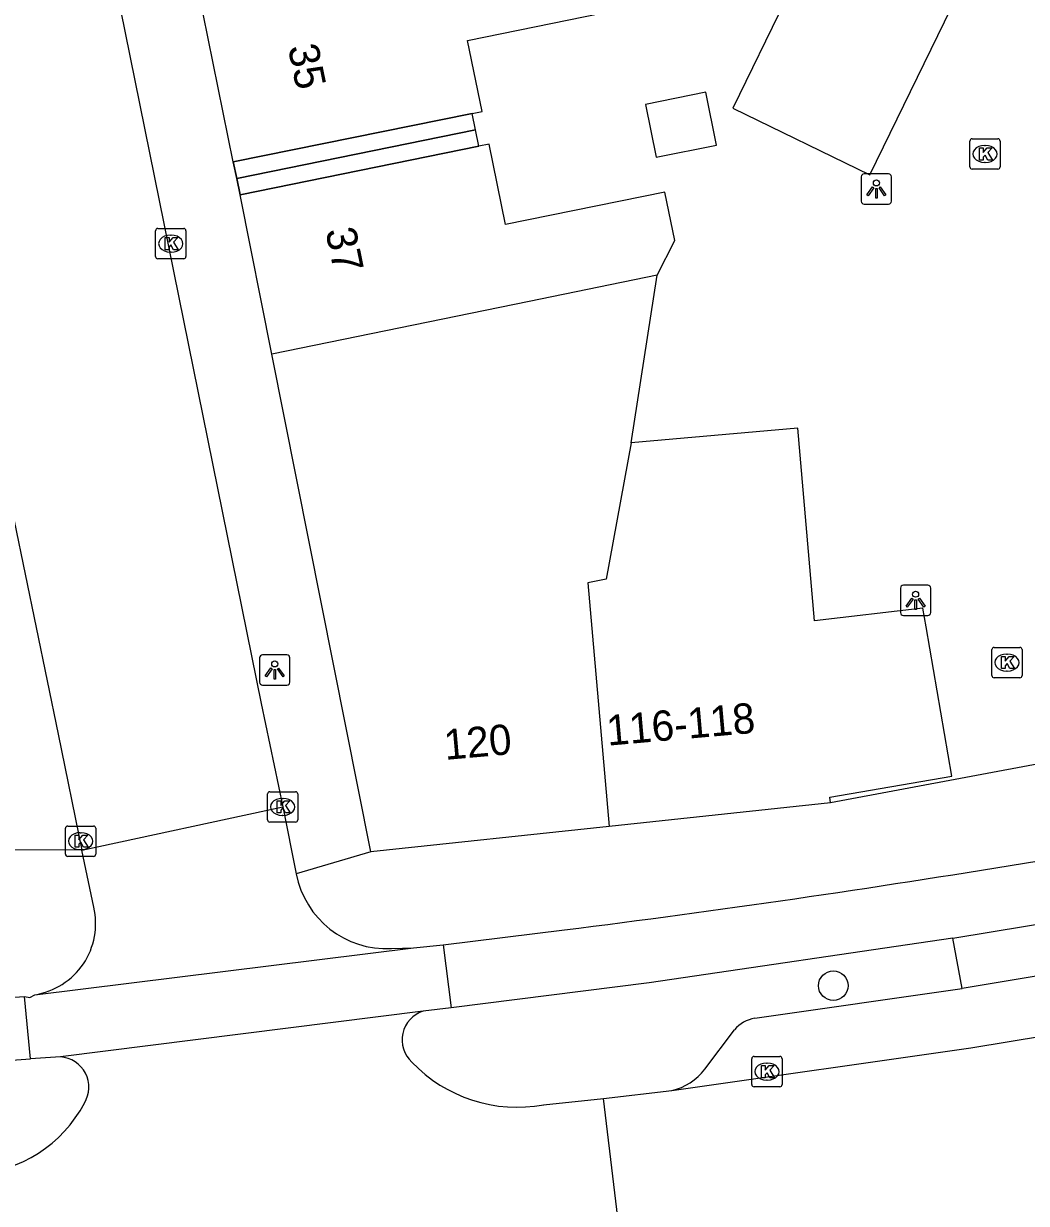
# Model space of a CAD drawing. Extents: x 158087 to 159494, y 382905 to 383981.
# Drawn here: x 158699.34 to 158732.4, y 383141.22 to 383180.12 of the extents above; entities that cross this region are included whole.
import ezdxf

# ---------------------------------------------------------------- set-up
doc = ezdxf.new("R2010")
doc.units = 0
for name, color, linetype in [('IMGEO_Boom', 7, 'Continuous'), ('IMGEO_Fietspad_gesloten', 7, 'Continuous'), ('IMGEO_Fietspad_open', 7, 'Continuous'), ('IMGEO_Kolk', 7, 'Continuous'), ('IMGEO_Lichtpunt', 7, 'Continuous'), ('IMGEO_Pand', 7, 'Continuous'), ('IMGEO_Pand_nummerreeks', 7, 'Continuous'), ('IMGEO_Pand_overbouw', 7, 'Continuous'), ('IMGEO_Parkeervlak_open', 7, 'Continuous'), ('IMGEO_Rijbaan_lokaal_gesloten', 7, 'Continuous'), ('IMGEO_Rijbaan_lokaal_open', 7, 'Continuous'), ('IMGEO_Voetpad_open', 7, 'Continuous')]:
    doc.layers.add(name, color=color, linetype=linetype)

msp = doc.modelspace()

# ---------------------------------------------------------------- linework, layer by layer
at = {"layer": 'IMGEO_Boom'}
msp.add_circle((158726.038, 383148.403), 0.489, dxfattribs=at)
at = {"layer": 'IMGEO_Fietspad_gesloten'}
for points in [[(158729.98, 383149.973), (158737.235, 383151.17)], [(158713.173, 383149.754), (158717.174, 383150.242)], [(158729.98, 383149.973), (158719.964, 383148.495), (158713.435, 383147.668)], [(158713.173, 383149.754), (158713.435, 383147.668)], [(158699.57, 383145.993), (158699.365, 383148.049)]]:
    msp.add_lwpolyline(points, dxfattribs=at)
for centre, radius, start, end in [((158667.522, 383545.45), 398.315, 277.16081, 281.57084), ((158680.687, 383387.539), 240.217, 270.60178, 274.45951), ((158679.689, 383390.783), 245.596, 270.00465, 274.64316)]:
    msp.add_arc(centre, radius, start, end, dxfattribs=at)
at = {"layer": 'IMGEO_Fietspad_open'}
for points in [[(158712.201, 383149.653), (158713.173, 383149.754)], [(158699.365, 383148.049), (158699.546, 383148.015), (158699.705, 383148.104)], [(158713.435, 383147.668), (158712.516, 383147.561)], [(158700.553, 383146.053), (158699.57, 383145.993)]]:
    msp.add_lwpolyline(points, dxfattribs=at)
at = {"layer": 'IMGEO_Kolk'}
for p, q in [((158730.538, 383175.4), (158730.538, 383176.252)), ((158730.613, 383176.326), (158731.465, 383176.326)), ((158731.539, 383176.252), (158731.539, 383175.4)), ((158731.026, 383176.106), (158731.051, 383176.106)), ((158731.049, 383175.546), (158731.024, 383175.546)), ((158731.465, 383175.326), (158730.613, 383175.326)), ((158703.692, 383172.443), (158703.692, 383173.295)), ((158703.767, 383173.369), (158704.619, 383173.369)), ((158704.18, 383173.149), (158704.205, 383173.149)), ((158704.693, 383173.295), (158704.693, 383172.443)), ((158704.619, 383172.369), (158703.767, 383172.369)), ((158704.203, 383172.589), (158704.178, 383172.589)), ((158731.338, 383159.557), (158732.19, 383159.557)), ((158731.263, 383158.631), (158731.263, 383159.483)), ((158731.751, 383159.337), (158731.776, 383159.337)), ((158732.264, 383159.483), (158732.264, 383158.631)), ((158731.774, 383158.777), (158731.749, 383158.777)), ((158732.19, 383158.557), (158731.338, 383158.557)), ((158707.381, 383153.872), (158707.381, 383154.724)), ((158707.456, 383154.798), (158708.308, 383154.798)), ((158707.869, 383154.578), (158707.894, 383154.578)), ((158708.382, 383154.724), (158708.382, 383153.872)), ((158708.308, 383153.798), (158707.456, 383153.798)), ((158707.892, 383154.018), (158707.867, 383154.018)), ((158700.72, 383152.741), (158700.72, 383153.593)), ((158700.795, 383153.667), (158701.647, 383153.667)), ((158701.208, 383153.447), (158701.233, 383153.447)), ((158701.721, 383153.593), (158701.721, 383152.741)), ((158701.647, 383152.667), (158700.795, 383152.667)), ((158701.231, 383152.887), (158701.206, 383152.887)), ((158723.349, 383145.143), (158723.349, 383145.995)), ((158723.424, 383146.069), (158724.276, 383146.069)), ((158724.35, 383145.995), (158724.35, 383145.143)), ((158723.837, 383145.849), (158723.862, 383145.849)), ((158723.86, 383145.289), (158723.835, 383145.289)), ((158724.276, 383145.069), (158723.424, 383145.069))]:
    msp.add_line(p, q, dxfattribs=at)
for points in [[(158730.538, 383175.4), (158730.538, 383176.252)], [(158730.613, 383176.326), (158731.465, 383176.326)], [(158731.539, 383176.252), (158731.539, 383175.4)], [(158730.859, 383176.026), (158730.982, 383176.026), (158730.982, 383175.875), (158731.112, 383176.026), (158731.276, 383176.026), (158731.13, 383175.875), (158731.283, 383175.626), (158731.131, 383175.626), (158731.046, 383175.79), (158730.982, 383175.723), (158730.982, 383175.626), (158730.859, 383175.626), (158730.859, 383176.026)], [(158731.465, 383175.326), (158730.613, 383175.326)], [(158703.692, 383172.443), (158703.692, 383173.295)], [(158703.767, 383173.369), (158704.619, 383173.369)], [(158704.693, 383173.295), (158704.693, 383172.443)], [(158704.013, 383173.069), (158704.136, 383173.069), (158704.136, 383172.918), (158704.266, 383173.069), (158704.43, 383173.069), (158704.284, 383172.918), (158704.437, 383172.669), (158704.285, 383172.669), (158704.2, 383172.833), (158704.136, 383172.766), (158704.136, 383172.669), (158704.013, 383172.669), (158704.013, 383173.069)], [(158704.619, 383172.369), (158703.767, 383172.369)], [(158731.338, 383159.557), (158732.19, 383159.557)], [(158731.263, 383158.631), (158731.263, 383159.483)], [(158731.584, 383159.257), (158731.707, 383159.257), (158731.707, 383159.106), (158731.837, 383159.257), (158732.001, 383159.257), (158731.855, 383159.106), (158732.008, 383158.857), (158731.856, 383158.857), (158731.771, 383159.021), (158731.707, 383158.954), (158731.707, 383158.857), (158731.584, 383158.857), (158731.584, 383159.257)], [(158732.264, 383159.483), (158732.264, 383158.631)], [(158732.19, 383158.557), (158731.338, 383158.557)], [(158707.381, 383153.872), (158707.381, 383154.724)], [(158707.456, 383154.798), (158708.308, 383154.798)], [(158707.702, 383154.498), (158707.825, 383154.498), (158707.825, 383154.347), (158707.955, 383154.498), (158708.119, 383154.498), (158707.973, 383154.347), (158708.126, 383154.098), (158707.974, 383154.098), (158707.889, 383154.262), (158707.825, 383154.195), (158707.825, 383154.098), (158707.702, 383154.098), (158707.702, 383154.498)], [(158708.382, 383154.724), (158708.382, 383153.872)], [(158708.308, 383153.798), (158707.456, 383153.798)], [(158700.72, 383152.741), (158700.72, 383153.593)], [(158700.795, 383153.667), (158701.647, 383153.667)], [(158701.041, 383153.367), (158701.164, 383153.367), (158701.164, 383153.216), (158701.294, 383153.367), (158701.458, 383153.367), (158701.312, 383153.216), (158701.465, 383152.967), (158701.313, 383152.967), (158701.228, 383153.131), (158701.164, 383153.064), (158701.164, 383152.967), (158701.041, 383152.967), (158701.041, 383153.367)], [(158701.721, 383153.593), (158701.721, 383152.741)], [(158701.647, 383152.667), (158700.795, 383152.667)], [(158723.349, 383145.143), (158723.349, 383145.995)], [(158723.424, 383146.069), (158724.276, 383146.069)], [(158724.35, 383145.995), (158724.35, 383145.143)], [(158723.67, 383145.769), (158723.793, 383145.769), (158723.793, 383145.618), (158723.923, 383145.769), (158724.087, 383145.769), (158723.941, 383145.618), (158724.094, 383145.369), (158723.942, 383145.369), (158723.857, 383145.533), (158723.793, 383145.466), (158723.793, 383145.369), (158723.67, 383145.369), (158723.67, 383145.769)], [(158724.276, 383145.069), (158723.424, 383145.069)]]:
    msp.add_lwpolyline(points, dxfattribs=at)
for centre, start, end in [((158730.615, 383176.25), 91.552, 178.448), ((158730.615, 383176.25), 91.552, 178.448), ((158731.463, 383176.25), 1.552, 88.448), ((158731.463, 383176.25), 1.552, 88.448), ((158730.615, 383175.402), 181.552, 268.448), ((158730.615, 383175.402), 181.552, 268.448), ((158731.463, 383175.402), 271.552, 358.448), ((158731.463, 383175.402), 271.552, 358.448), ((158703.769, 383173.293), 91.552, 178.448), ((158703.769, 383173.293), 91.552, 178.448), ((158704.617, 383173.293), 1.552, 88.448), ((158704.617, 383173.293), 1.552, 88.448), ((158703.769, 383172.445), 181.552, 268.448), ((158703.769, 383172.445), 181.552, 268.448), ((158704.617, 383172.445), 271.552, 358.448), ((158704.617, 383172.445), 271.552, 358.448), ((158731.34, 383159.481), 91.552, 178.448), ((158731.34, 383159.481), 91.552, 178.448), ((158732.188, 383159.481), 1.552, 88.448), ((158732.188, 383159.481), 1.552, 88.448), ((158731.34, 383158.633), 181.552, 268.448), ((158731.34, 383158.633), 181.552, 268.448), ((158732.188, 383158.633), 271.552, 358.448), ((158732.188, 383158.633), 271.552, 358.448), ((158707.458, 383154.722), 91.552, 178.448), ((158707.458, 383154.722), 91.552, 178.448), ((158708.306, 383154.722), 1.552, 88.448), ((158708.306, 383154.722), 1.552, 88.448), ((158707.458, 383153.874), 181.552, 268.448), ((158707.458, 383153.874), 181.552, 268.448), ((158708.306, 383153.874), 271.552, 358.448), ((158708.306, 383153.874), 271.552, 358.448), ((158700.797, 383153.591), 91.552, 178.448), ((158700.797, 383153.591), 91.552, 178.448), ((158701.645, 383153.591), 1.552, 88.448), ((158701.645, 383153.591), 1.552, 88.448), ((158700.797, 383152.743), 181.552, 268.448), ((158700.797, 383152.743), 181.552, 268.448), ((158701.645, 383152.743), 271.552, 358.448), ((158701.645, 383152.743), 271.552, 358.448), ((158723.426, 383145.993), 91.552, 178.448), ((158723.426, 383145.993), 91.552, 178.448), ((158724.274, 383145.993), 1.552, 88.448), ((158724.274, 383145.993), 1.552, 88.448), ((158723.426, 383145.145), 181.552, 268.448), ((158723.426, 383145.145), 181.552, 268.448), ((158724.274, 383145.145), 271.552, 358.448), ((158724.274, 383145.145), 271.552, 358.448)]:
    msp.add_arc(centre, 0.0765, start, end, dxfattribs=at)
for centre, major_axis, ratio, start_param, end_param in [((158731.025, 383175.826), (-0.387, 0.002), 0.722429, 4.712389, 7.853982), ((158731.05, 383175.826), (-0.39, 0.002), 0.717154, 1.570796, 4.712389), ((158704.179, 383172.869), (-0.387, 0.002), 0.722429, 4.712389, 7.853982), ((158704.204, 383172.869), (-0.39, 0.002), 0.717154, 1.570796, 4.712389), ((158731.75, 383159.057), (-0.387, 0.002), 0.722429, 4.712389, 7.853982), ((158731.775, 383159.057), (-0.39, 0.002), 0.717154, 1.570796, 4.712389), ((158707.868, 383154.298), (-0.387, 0.002), 0.722429, 4.712389, 7.853982), ((158707.893, 383154.298), (-0.39, 0.002), 0.717154, 1.570796, 4.712389), ((158701.207, 383153.167), (-0.387, 0.002), 0.722429, 4.712389, 7.853982), ((158701.232, 383153.167), (-0.39, 0.002), 0.717154, 1.570796, 4.712389), ((158723.836, 383145.569), (-0.387, 0.002), 0.722429, 4.712389, 7.853982), ((158723.861, 383145.569), (-0.39, 0.002), 0.717154, 1.570796, 4.712389)]:
    msp.add_ellipse(centre, major_axis=major_axis, ratio=ratio, start_param=start_param, end_param=end_param, dxfattribs=at)
at = {"layer": 'IMGEO_Lichtpunt'}
for p, q in [((158726.958, 383175.074), (158726.958, 383174.267)), ((158726.958, 383175.074), (158726.958, 383174.267)), ((158727.86, 383175.169), (158727.052, 383175.169)), ((158727.86, 383175.169), (158727.052, 383175.169)), ((158727.954, 383174.267), (158727.954, 383175.074)), ((158727.954, 383174.267), (158727.954, 383175.074)), ((158727.052, 383174.173), (158727.86, 383174.173)), ((158727.052, 383174.173), (158727.86, 383174.173)), ((158728.253, 383161.512), (158728.253, 383160.705)), ((158728.253, 383161.512), (158728.253, 383160.705)), ((158729.155, 383161.607), (158728.347, 383161.607)), ((158729.155, 383161.607), (158728.347, 383161.607)), ((158729.249, 383160.705), (158729.249, 383161.512)), ((158729.249, 383160.705), (158729.249, 383161.512)), ((158728.347, 383160.611), (158729.155, 383160.611)), ((158728.347, 383160.611), (158729.155, 383160.611)), ((158707.122, 383159.214), (158707.122, 383158.407)), ((158707.122, 383159.214), (158707.122, 383158.407)), ((158708.024, 383159.309), (158707.216, 383159.309)), ((158708.024, 383159.309), (158707.216, 383159.309)), ((158708.118, 383158.407), (158708.118, 383159.214)), ((158708.118, 383158.407), (158708.118, 383159.214)), ((158707.216, 383158.313), (158708.024, 383158.313)), ((158707.216, 383158.313), (158708.024, 383158.313))]:
    msp.add_line(p, q, dxfattribs=at)
for points in [[(158727.332, 383174.738), (158727.371, 383174.71), (158727.183, 383174.448), (158727.145, 383174.475), (158727.332, 383174.738)], [(158727.434, 383174.69), (158727.481, 383174.69), (158727.481, 383174.368), (158727.434, 383174.368), (158727.434, 383174.69)], [(158727.544, 383174.71), (158727.582, 383174.737), (158727.769, 383174.475), (158727.73, 383174.447), (158727.544, 383174.71)], [(158728.627, 383161.176), (158728.666, 383161.148), (158728.478, 383160.886), (158728.44, 383160.913), (158728.627, 383161.176)], [(158728.729, 383161.128), (158728.776, 383161.128), (158728.776, 383160.806), (158728.729, 383160.806), (158728.729, 383161.128)], [(158728.839, 383161.148), (158728.877, 383161.175), (158729.064, 383160.913), (158729.025, 383160.885), (158728.839, 383161.148)], [(158707.496, 383158.878), (158707.535, 383158.85), (158707.347, 383158.588), (158707.309, 383158.615), (158707.496, 383158.878)], [(158707.598, 383158.83), (158707.645, 383158.83), (158707.645, 383158.508), (158707.598, 383158.508), (158707.598, 383158.83)], [(158707.708, 383158.85), (158707.746, 383158.877), (158707.933, 383158.615), (158707.894, 383158.587), (158707.708, 383158.85)]]:
    msp.add_lwpolyline(points, dxfattribs=at)
for centre in [(158727.457, 383174.872), (158728.752, 383161.31), (158707.621, 383159.012)]:
    msp.add_circle(centre, 0.0994, dxfattribs=at)
for centre, start, end in [((158727.052, 383175.074), 90, 180), ((158727.052, 383175.074), 90, 180), ((158727.86, 383175.074), 0, 90), ((158727.86, 383175.074), 0, 90), ((158727.052, 383174.267), 180, 270), ((158727.052, 383174.267), 180, 270), ((158727.86, 383174.267), 270, 0), ((158727.86, 383174.267), 270, 360), ((158728.347, 383161.512), 90, 180), ((158728.347, 383161.512), 90, 180), ((158729.155, 383161.512), 0, 90), ((158729.155, 383161.512), 0, 90), ((158728.347, 383160.705), 180, 270), ((158728.347, 383160.705), 180, 270), ((158729.155, 383160.705), 270, 0), ((158729.155, 383160.705), 270, 360), ((158707.216, 383159.214), 90, 180), ((158707.216, 383159.214), 90, 180), ((158708.024, 383159.214), 0, 90), ((158708.024, 383159.214), 0, 90), ((158707.216, 383158.407), 180, 270), ((158707.216, 383158.407), 180, 270), ((158708.024, 383158.407), 270, 0), ((158708.024, 383158.407), 270, 360)]:
    msp.add_arc(centre, 0.0946, start, end, dxfattribs=at)
at = {"layer": 'IMGEO_Pand'}
for points in [[(158727.906, 383187.968), (158722.725, 383177.34), (158727.241, 383175.139), (158732.394, 383185.711), (158731.752, 383186.034)], [(158706.254, 383175.562), (158714.125, 383177.161), (158714.46, 383177.23), (158713.981, 383179.571), (158719.529, 383180.702), (158719.044, 383183.076)], [(158706.254, 383175.562), (158705.257, 383180.441)], [(158719.843, 383177.455), (158720.196, 383175.718), (158722.186, 383176.121), (158721.833, 383177.859), (158719.843, 383177.455)], [(158720.231, 383171.825), (158720.807, 383172.978), (158720.484, 383174.571), (158715.225, 383173.504), (158714.687, 383176.154), (158714.347, 383176.084), (158706.477, 383174.475)], [(158707.522, 383169.226), (158706.477, 383174.475)], [(158720.231, 383171.825), (158716.006, 383170.961), (158714.564, 383170.666), (158707.522, 383169.226)], [(158719.374, 383166.301), (158720.231, 383171.825)], [(158710.789, 383152.815), (158707.522, 383169.226)], [(158725.944, 383154.428), (158725.928, 383154.618), (158729.943, 383155.31), (158729.094, 383160.238), (158728.989, 383160.849), (158725.42, 383160.428), (158724.865, 383166.781), (158719.374, 383166.301)], [(158719.374, 383166.301), (158718.547, 383161.804), (158717.948, 383161.681), (158718.652, 383153.652)], [(158725.944, 383154.428), (158718.652, 383153.652)], [(158718.652, 383153.652), (158710.789, 383152.815)]]:
    msp.add_lwpolyline(points, dxfattribs=at)
at = {"layer": 'IMGEO_Pand_overbouw'}
for points in [[(158714.236, 383176.623), (158714.125, 383177.161), (158706.254, 383175.562), (158706.367, 383175.014)], [(158714.236, 383176.623), (158706.367, 383175.014), (158706.477, 383174.475), (158714.347, 383176.084)]]:
    msp.add_lwpolyline(points, close=True, dxfattribs=at)
at = {"layer": 'IMGEO_Parkeervlak_open'}
for points in [[(158723.452, 383147.327), (158730.287, 383148.31)], [(158721.799, 383145.652), (158722.778, 383146.947)]]:
    msp.add_lwpolyline(points, dxfattribs=at)
for centre, radius, start, end in [((158723.607, 383146.264), 1.074, 98.3095, 140.519), ((158720.32, 383146.752), 1.843, 282.275, 323.3604)]:
    msp.add_arc(centre, radius, start, end, dxfattribs=at)
at = {"layer": 'IMGEO_Rijbaan_lokaal_gesloten'}
for points in [[(158720.712, 383144.951), (158730.569, 383146.35), (158737.891, 383147.565)], [(158718.455, 383144.681), (158720.712, 383144.951)]]:
    msp.add_lwpolyline(points, dxfattribs=at)
msp.add_arc((158677.615, 383488.184), 351.941, 277.14749, 284.77173, dxfattribs=at)
at = {"layer": 'IMGEO_Rijbaan_lokaal_open'}
for points in [[(158696.271, 383211.43), (158707.173, 383157.706), (158707.882, 383154.298)], [(158696.63, 383175.421), (158697.565, 383170.765), (158700.485, 383156.696), (158701.263, 383152.874)], [(158701.263, 383152.874), (158707.882, 383154.298)], [(158707.882, 383154.298), (158708.33, 383152.086)], [(158701.652, 383150.991), (158701.263, 383152.874)], [(158699.705, 383148.104), (158712.201, 383149.653)], [(158711.466, 383149.625), (158712.201, 383149.653)], [(158712.516, 383147.561), (158700.553, 383146.053)], [(158716.487, 383144.475), (158718.455, 383144.681)], [(158719.179, 383138.734), (158718.455, 383144.681)]]:
    msp.add_lwpolyline(points, dxfattribs=at)
for centre, radius, start, end in [((158711.317, 383152.663), 3.042, 190.9397, 272.8137), ((158699.344, 383150.448), 2.371, 278.7594, 13.249), ((158712.81, 383146.614), 0.991, 107.2276, 227.5919), ((158700.486, 383145.049), 1.006, 328.8747, 86.1641), ((158715.614, 383149.193), 4.798, 223.632, 280.4897), ((158697.451, 383146.598), 4.411, 273.1463, 332.0352)]:
    msp.add_arc(centre, radius, start, end, dxfattribs=at)
at = {"layer": 'IMGEO_Voetpad_open'}
for points in [[(158706.477, 383174.475), (158706.367, 383175.014), (158706.254, 383175.562)], [(158735.225, 383156.17), (158725.944, 383154.428)], [(158701.263, 383152.874), (158698.746, 383152.881)], [(158710.789, 383152.815), (158708.33, 383152.086)], [(158730.287, 383148.31), (158729.98, 383149.973)], [(158737.554, 383149.516), (158730.287, 383148.31)]]:
    msp.add_lwpolyline(points, dxfattribs=at)

# ---------------------------------------------------------------- texts
at = {"layer": 'IMGEO_Pand_nummerreeks'}
for s, rotation, p in [('35', 281.5563, (158708.051, 383179.35)), ('37', 281.5506, (158709.288, 383173.304)), ('116-118', 5.0077, (158718.604, 383156.315)), ('120', 5.0077, (158713.244, 383155.846))]:
    msp.add_text(s, height=1, rotation=rotation, dxfattribs=at).set_placement(p)

doc.saveas('drawing.dxf')
